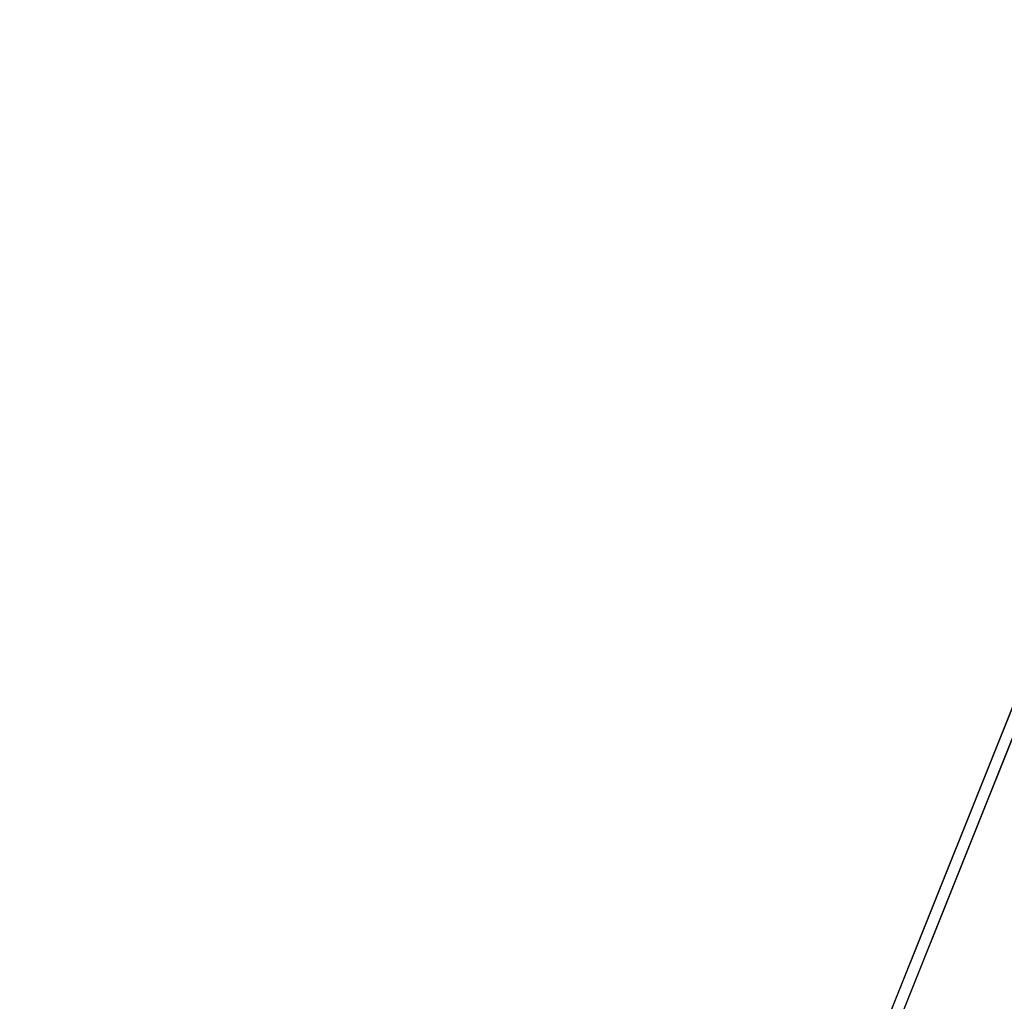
# Model space of a CAD drawing. Header units: millimetres. Extents: x -125 to 171, y -35 to 1363.
# Tile 519 of 656: x -56.03839 to -56.03676, y 1225.69683 to 1225.69845. Entities that reach past the tile are written whole.
import ezdxf

# ---------------------------------------------------------------- set-up
doc = ezdxf.new("R2010")
doc.units = ezdxf.units.MM
doc.header["$LTSCALE"] = 65.185185
for name, color, linetype in [('2575', 7, 'CONTINUOUS'), ('2576', 7, 'CONTINUOUS'), ('2595', 7, 'CONTINUOUS'), ('2596', 7, 'CONTINUOUS')]:
    doc.layers.add(name, color=color, linetype=linetype)

msp = doc.modelspace()

# ---------------------------------------------------------------- linework, layer by layer
at = {"layer": '2575', "linetype": 'CONTINUOUS'}
for points in [[(-56.0356778, 1225.7, 342.1654094), (-57.0356981, 1225.7, 341.4388603), (-56.0356806, 1223.2, 342.1654085), (-56.0356778, 1225.7, 342.1654094)], [(-57.0356981, 1225.7, 341.4388603), (-57.0356981, 1223.2, 341.4388603), (-56.0356806, 1223.2, 342.1654085), (-57.0356981, 1225.7, 341.4388603)]]:
    msp.add_3dface(points, dxfattribs=at)
at = {"layer": '2576', "linetype": 'CONTINUOUS'}
for points in [[(-57.0357231, 1225.7, 339.0877537), (-56.0356576, 1225.7, 338.3611636), (-57.035693, 1223.2, 339.0877122), (-57.0357231, 1225.7, 339.0877537)], [(-56.0356576, 1225.7, 338.3611636), (-56.0357064, 1223.2, 338.3611794), (-57.035693, 1223.2, 339.0877122), (-56.0356576, 1225.7, 338.3611636)]]:
    msp.add_3dface(points, dxfattribs=at)
at = {"layer": '2595', "linetype": 'CONTINUOUS'}
for points in [[(-56.0356576, 1225.7, 261.6388364), (-57.0357231, 1225.7, 260.9122463), (-56.0357064, 1223.2, 261.6388206), (-56.0356576, 1225.7, 261.6388364)], [(-57.0357231, 1225.7, 260.9122463), (-57.035693, 1223.2, 260.9122878), (-56.0357064, 1223.2, 261.6388206), (-57.0357231, 1225.7, 260.9122463)]]:
    msp.add_3dface(points, dxfattribs=at)
at = {"layer": '2596', "linetype": 'CONTINUOUS'}
for points in [[(-57.0356981, 1225.7, 258.5611397), (-56.0356778, 1225.7, 257.8345906), (-57.0356981, 1223.2, 258.5611397), (-57.0356981, 1225.7, 258.5611397)], [(-56.0356778, 1225.7, 257.8345906), (-56.0356806, 1223.2, 257.8345915), (-57.0356981, 1223.2, 258.5611397), (-56.0356778, 1225.7, 257.8345906)]]:
    msp.add_3dface(points, dxfattribs=at)

doc.saveas('drawing.dxf')
